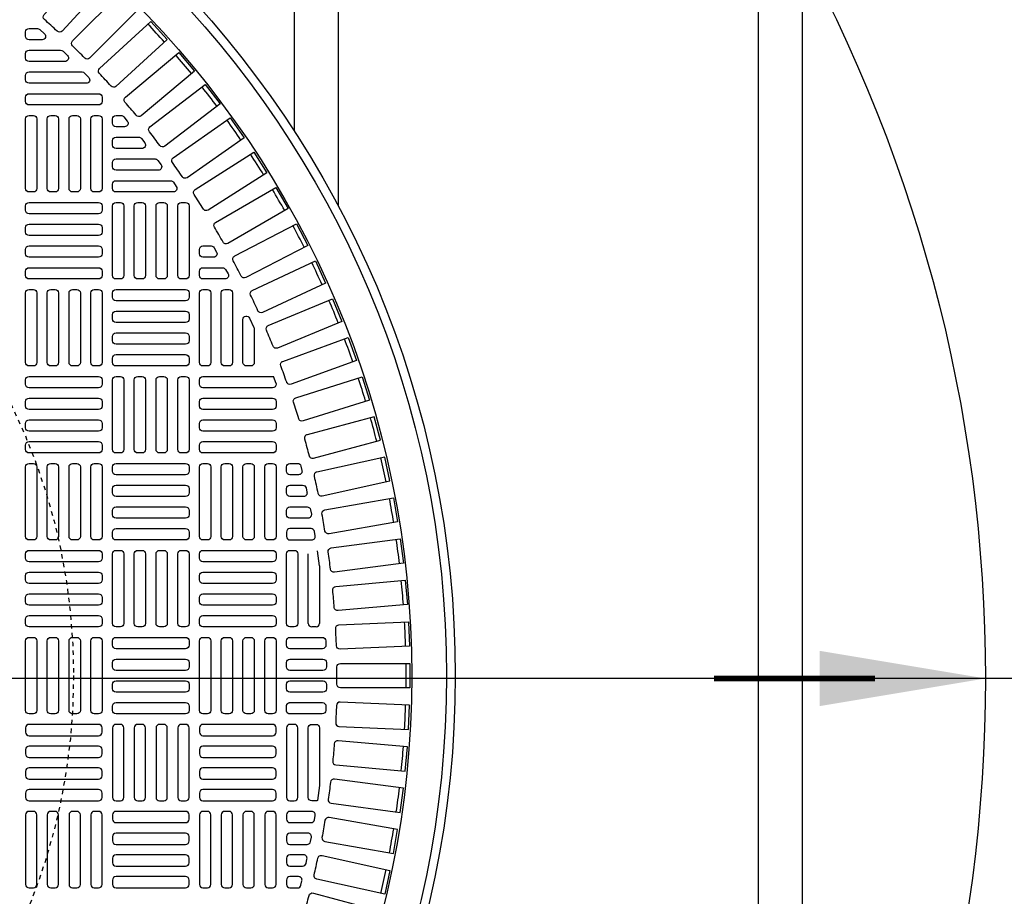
# Model space of a CAD drawing. Extents: x -285 to 5863, y 308 to 3178.
# Tile 475 of 622: x 1884 to 1906, y 1393 to 1413. Entities that reach past the tile are written whole.
import ezdxf

# ---------------------------------------------------------------- set-up
doc = ezdxf.new("R2010")
doc.units = 0
doc.header["$MEASUREMENT"] = 0
doc.linetypes.add('HIDDEN2', pattern=[0.28125, 0.1875, -0.09375])
doc.layers.get('DEFPOINTS').update_dxf_attribs({"linetype": 'CONTINUOUS'})
doc.layers.add('FREEZE-LINES', color=8, linetype='CONTINUOUS', plot=False)
for name, color, linetype in [('TANK-MANHOLE-COVER-40', 2, 'CONTINUOUS'), ('TANK-MANHOLE-COVER-HATCH-40', 252, 'CONTINUOUS'), ('TANK-SLOPE', 3, 'CONTINUOUS'), ('TANK-UST-RIB', 7, 'CONTINUOUS')]:
    doc.layers.add(name, color=color, linetype=linetype)

msp = doc.modelspace()

# ---------------------------------------------------------------- linework, layer by layer
at = {"layer": 'DEFPOINTS', "color": 8, "linetype": 'HIDDEN2', "ltscale": 0.125}
msp.add_circle((1871.12893, 1398.08307), 14, dxfattribs=at)
msp.add_circle((1871.12893, 1398.08307), 14, dxfattribs=at)
msp.add_circle((1871.12893, 1398.08307), 14, dxfattribs=at)
msp.add_circle((1871.12893, 1398.08307), 14, dxfattribs=at)
at = {"layer": 'FREEZE-LINES', "linetype": 'Continuous'}
msp.add_line((2220, 1398.01839), (1176, 1398.01839), dxfattribs=at)
at = {"layer": 'TANK-MANHOLE-COVER-40', "color": 4, "linetype": 'Continuous'}
msp.add_circle((1871.1297, 1398.08307), 22.63902, dxfattribs=at)
at = {"layer": 'TANK-MANHOLE-COVER-40', "color": 1, "linetype": 'Continuous'}
msp.add_circle((1871.1297, 1398.08307), 22.44094, dxfattribs=at)
at = {"layer": 'TANK-MANHOLE-COVER-40', "color": 2, "linetype": 'Continuous'}
msp.add_circle((1871.1297, 1398.08307), 21.65354, dxfattribs=at)
at = {"layer": 'TANK-MANHOLE-COVER-HATCH-40', "linetype": 'Continuous'}
for p, q in [((1889.71238, 1404.69642), (1889.65652, 1404.85132)), ((1890.69663, 1400.57056), (1890.65038, 1400.9107))]:
    msp.add_line(p, q, dxfattribs=at)
for points in [[(1884.46426, 1413.04311), (1885.52884, 1414.20489), (1885.93521, 1413.83252), (1884.87064, 1412.67074, -0.41709369), (1884.75882, 1412.66641, 0.00491171), (1884.46969, 1412.93135, -0.41709369)], [(1885.71737, 1411.824), (1886.87915, 1412.88858), (1887.25153, 1412.4822), (1886.08975, 1411.41763, -0.41709369), (1885.97798, 1411.42306, 0.00491171), (1885.71304, 1411.71219, -0.41709369)], [(1884.12183, 1412.72874), (1884.31099, 1412.72874, -0.1880618), (1884.36429, 1412.70795), (1884.47132, 1412.60953, -0.68341411), (1884.41801, 1412.47283), (1884.12183, 1412.47283), (1884.12183, 1412.47283, -0.41421356), (1884.04309, 1412.55157), (1884.04309, 1412.65), (1884.04309, 1412.65, -0.41421356)], [(1884.12183, 1412.23661), (1884.83523, 1412.23661, -0.19743793), (1884.89059, 1412.21386), (1884.99014, 1412.11544, -0.67023271), (1884.93478, 1411.98071), (1884.12183, 1411.98071), (1884.12183, 1411.98071, -0.41421356), (1884.04309, 1412.05945), (1884.04309, 1412.15787), (1884.04309, 1412.15787, -0.41421356)], [(1884.12183, 1411.74448), (1885.3231, 1411.74448, -0.20651443), (1885.38038, 1411.71977), (1885.47322, 1411.62135, -0.6576677), (1885.41594, 1411.48858), (1884.12183, 1411.48858), (1884.12183, 1411.48858, -0.41421356), (1884.04309, 1411.56732), (1884.04309, 1411.66574), (1884.04309, 1411.66574, -0.41421356)], [(1887.0845, 1410.07769, 0.00491946), (1886.84541, 1410.3893, -0.41709369), (1886.85947, 1410.50032), (1888.10961, 1411.45958), (1888.44515, 1411.0223), (1887.19451, 1410.06266, -0.41710279)], [(1884.12183, 1411.25236), (1885.69663, 1411.25236, -0.41421356), (1885.77537, 1411.17362), (1885.77537, 1411.07519, -0.41421356), (1885.69663, 1410.99645), (1884.12183, 1410.99645, -0.41421356), (1884.04309, 1411.07519), (1884.04309, 1411.17362, -0.41421356)], [(1886.01159, 1410.58307), (1886.01159, 1410.68149), (1886.01159, 1410.68149, -0.41421356), (1886.09033, 1410.76023), (1886.20356, 1410.76023, -0.2239262), (1886.2643, 1410.73159), (1886.34548, 1410.63317, -0.63408546), (1886.28473, 1410.50433), (1886.09033, 1410.50433), (1886.09033, 1410.50433, -0.41421356)], [(1886.09033, 1410.26811), (1886.60158, 1410.26811, -0.23232365), (1886.66389, 1410.2375), (1886.73992, 1410.13908, -0.62295027), (1886.6776, 1410.0122), (1886.09033, 1410.0122), (1886.09033, 1410.0122, -0.41421356), (1886.01159, 1410.09094), (1886.01159, 1410.18937), (1886.01159, 1410.18937, -0.41421356)], [(1886.09033, 1409.77598), (1886.97433, 1409.77598, -0.24054885), (1887.03812, 1409.74341), (1887.10936, 1409.64498, -0.61218964), (1887.04557, 1409.52008), (1886.09033, 1409.52008), (1886.09033, 1409.52008, -0.41421356), (1886.01159, 1409.59882), (1886.01159, 1409.69724), (1886.01159, 1409.69724, -0.41421356)], [(1886.09033, 1409.28385), (1887.32357, 1409.28385, -0.24862232), (1887.38873, 1409.24932), (1887.4555, 1409.15089, -0.60176538), (1887.39034, 1409.02795), (1886.09033, 1409.02795), (1886.09033, 1409.02795, -0.41421356), (1886.01159, 1409.10669), (1886.01159, 1409.20511), (1886.01159, 1409.20511, -0.41421356)], [(1888.05883, 1407.80748), (1888.24408, 1407.80748, -0.27209959), (1888.31287, 1407.76705), (1888.36769, 1407.66862, -0.57220395), (1888.2989, 1407.55157), (1888.05883, 1407.55157), (1888.05883, 1407.55157, -0.41421356), (1887.98009, 1407.63031), (1887.98009, 1407.72874), (1887.98009, 1407.72874, -0.41421356)], [(1888.05883, 1407.31535), (1888.50001, 1407.31535, -0.26794919), (1888.5682, 1407.27598), (1888.62502, 1407.17756, -0.57735027), (1888.55683, 1407.05945), (1888.05883, 1407.05945), (1888.05883, 1407.05945, -0.41421356), (1887.98009, 1407.13819), (1887.98009, 1407.23661), (1887.98009, 1407.23661, -0.41421356)], [(1888.05883, 1405.09094, -0.41421356), (1887.98009, 1405.16968), (1887.98009, 1406.74448, -0.41421356), (1888.05883, 1406.82322), (1888.15726, 1406.82322, -0.41421356), (1888.236, 1406.74448), (1888.236, 1405.16968, -0.41421356), (1888.15726, 1405.09094)], [(1888.55096, 1405.09094, -0.41421356), (1888.47222, 1405.16968), (1888.47222, 1406.74448, -0.41421356), (1888.55096, 1406.82322), (1888.64939, 1406.82322, -0.41421356), (1888.72813, 1406.74448), (1888.72813, 1405.16968, -0.41421356), (1888.64939, 1405.09094)], [(1889.71238, 1404.18543, -0.41421356), (1889.63364, 1404.10669), (1888.05883, 1404.10669, -0.41421356), (1887.98009, 1404.18543), (1887.98009, 1404.28385, -0.41421356), (1888.05883, 1404.36259), (1889.63364, 1404.36259, -0.41421356), (1889.71238, 1404.28385)], [(1889.71238, 1403.6933, -0.41421356), (1889.63364, 1403.61456), (1888.05883, 1403.61456, -0.41421356), (1887.98009, 1403.6933), (1887.98009, 1403.79173, -0.41421356), (1888.05883, 1403.87047), (1889.63364, 1403.87047, -0.41421356), (1889.71238, 1403.79173)], [(1889.71238, 1403.20118, -0.41421356), (1889.63364, 1403.12244), (1888.05883, 1403.12244, -0.41421356), (1887.98009, 1403.20118), (1887.98009, 1403.2996, -0.41421356), (1888.05883, 1403.37834), (1889.63364, 1403.37834, -0.41421356), (1889.71238, 1403.2996)], [(1890.02734, 1402.88622), (1890.19852, 1402.88622, -0.34573684), (1890.27502, 1402.82614), (1890.29903, 1402.72772, -0.48617467), (1890.22253, 1402.63031), (1890.02734, 1402.63031), (1890.02734, 1402.63031, -0.41421356), (1889.9486, 1402.70905), (1889.9486, 1402.80748), (1889.9486, 1402.80748, -0.41421356)], [(1890.02734, 1402.39409), (1890.31375, 1402.39409, -0.35291937), (1890.39069, 1402.33205), (1890.41205, 1402.23362, -0.47828469), (1890.33511, 1402.13819), (1890.02734, 1402.13819), (1890.02734, 1402.13819, -0.41421356), (1889.9486, 1402.21693), (1889.9486, 1402.31535), (1889.9486, 1402.31535, -0.41421356)], [(1890.02734, 1401.90197), (1890.41573, 1401.90197, -0.36009445), (1890.49308, 1401.83796), (1890.51183, 1401.73953, -0.47048611), (1890.43448, 1401.64606), (1890.02734, 1401.64606, -0.41421356), (1889.9486, 1401.7248), (1889.9486, 1401.82322), (1889.9486, 1401.82322, -0.41421356)], [(1889.9486, 1401.3311), (1889.9486, 1401.3311), (1889.9486, 1401.23267, 0.41421356), (1890.02734, 1401.15393), (1890.52086, 1401.15393, 0.46277143), (1890.59855, 1401.24544), (1890.58238, 1401.34387, 0.36726762), (1890.50468, 1401.40984), (1890.02734, 1401.40984, 0.41421356)], [(1890.02734, 1399.18543, -0.41421356), (1889.9486, 1399.26417), (1889.9486, 1400.83897, -0.41421356), (1890.02734, 1400.91771), (1890.12576, 1400.91771, -0.41421356), (1890.2045, 1400.83897), (1890.2045, 1399.26417, -0.41421356), (1890.12576, 1399.18543)], [(1892.71128, 1399.30119), (1892.73532, 1398.75054), (1891.16105, 1398.6818, -0.41709369), (1891.07892, 1398.75781, 0.00491171), (1891.06182, 1399.14959, -0.41709369), (1891.13701, 1399.23246)], [(1890.76292, 1398.6933), (1890.02734, 1398.6933, -0.41421356), (1889.9486, 1398.77204), (1889.9486, 1398.87047, -0.41421356), (1890.02734, 1398.94921), (1890.75924, 1398.94921, -0.40329122), (1890.83792, 1398.87342), (1890.84161, 1398.77499, -0.20378141), (1890.81963, 1398.71742, -0.20378141)], [(1890.77403, 1398.20118), (1890.02734, 1398.20118, -0.41421356), (1889.9486, 1398.27992), (1889.9486, 1398.37834, -0.41421356), (1890.02734, 1398.45708), (1890.7728, 1398.45708, -0.41056424), (1890.85153, 1398.37933), (1890.85276, 1398.2809, -0.20053403), (1890.83005, 1398.22459, -0.20053403)], [(1890.77517, 1397.96496, -0.41977873), (1890.8539, 1397.88472), (1890.85203, 1397.7863, -0.40867021), (1890.7733, 1397.70905), (1890.02734, 1397.70905), (1890.02734, 1397.70905, -0.41421356), (1889.9486, 1397.78779), (1889.9486, 1397.88622), (1889.9486, 1397.88622, -0.41421356), (1890.02734, 1397.96496)], [(1890.01578, 1397.21778), (1890.01198, 1397.21844), (1890.00821, 1397.21929), (1890.00448, 1397.22032), (1890.00081, 1397.22153), (1889.99721, 1397.22292), (1889.99367, 1397.22449), (1889.99022, 1397.22622), (1889.98686, 1397.22813), (1889.98359, 1397.2302), (1889.98043, 1397.23242), (1889.97739, 1397.2348), (1889.97446, 1397.23732), (1889.97166, 1397.23999), (1889.969, 1397.24279), (1889.96647, 1397.24571), (1889.96409, 1397.24876), (1889.96187, 1397.25192), (1889.9598, 1397.25519), (1889.9579, 1397.25855), (1889.95616, 1397.262), (1889.95459, 1397.26553), (1889.9532, 1397.26914), (1889.95199, 1397.27281), (1889.95096, 1397.27653), (1889.95011, 1397.2803), (1889.94945, 1397.28411), (1889.94898, 1397.28795), (1889.94869, 1397.2918), (1889.9486, 1397.29567), (1889.9486, 1397.39409), (1889.94869, 1397.39795), (1889.94898, 1397.40181), (1889.94945, 1397.40564), (1889.95011, 1397.40945), (1889.95096, 1397.41322), (1889.95199, 1397.41695), (1889.9532, 1397.42062), (1889.95459, 1397.42422), (1889.95616, 1397.42776), (1889.9579, 1397.43121), (1889.9598, 1397.43457), (1889.96187, 1397.43784), (1889.96409, 1397.441), (1889.96647, 1397.44404), (1889.969, 1397.44697), (1889.97166, 1397.44977), (1889.97446, 1397.45243), (1889.97739, 1397.45496), (1889.98043, 1397.45734), (1889.98359, 1397.45956), (1889.98686, 1397.46163), (1889.99022, 1397.46353), (1889.99367, 1397.46527), (1889.99721, 1397.46684), (1890.00081, 1397.46823), (1890.00448, 1397.46944), (1890.00821, 1397.47047), (1890.01198, 1397.47132), (1890.01578, 1397.47198), (1890.01962, 1397.47245), (1890.02347, 1397.47274), (1890.02734, 1397.47283), (1890.76292, 1397.47283, -0.42522092), (1890.84161, 1397.39114), (1890.83792, 1397.29272, -0.40329122), (1890.75924, 1397.21693), (1890.02734, 1397.21693), (1890.02347, 1397.21702), (1890.01962, 1397.2173)], [(1892.71128, 1396.86494), (1892.73532, 1397.4156), (1891.16105, 1397.48433, 0.41709369), (1891.07892, 1397.40833, -0.00491171), (1891.06182, 1397.01655, 0.41709369), (1891.13701, 1396.93368)], [(1890.02734, 1396.98071, 0.41421356), (1889.9486, 1396.90197), (1889.9486, 1395.32716, 0.41421356), (1890.02734, 1395.24842), (1890.12576, 1395.24842, 0.41421356), (1890.2045, 1395.32716), (1890.2045, 1396.90197, 0.41421356), (1890.12576, 1396.98071)], [(1890.65038, 1395.25544, -0.10672862), (1890.61789, 1395.24842), (1890.61789, 1395.24842), (1890.51946, 1395.24842, -0.41421356), (1890.44072, 1395.32716), (1890.44072, 1395.32716), (1890.44072, 1396.90197, -0.41421356), (1890.51946, 1396.98071), (1890.51946, 1396.98071), (1890.61789, 1396.98071, -0.41421356), (1890.69663, 1396.90197), (1890.69663, 1396.90197), (1890.69663, 1395.59558)], [(1890.52086, 1395.0122), (1890.02734, 1395.0122, 0.41421356), (1889.9486, 1394.93346), (1889.9486, 1394.83504), (1889.9486, 1394.83504, 0.41421356), (1890.02734, 1394.7563), (1890.50468, 1394.7563, 0.36726762), (1890.58238, 1394.82227), (1890.59855, 1394.92069, 0.46277143)], [(1890.02734, 1394.52008, 0.41421356), (1889.9486, 1394.44134), (1889.9486, 1394.34291), (1889.9486, 1394.34291, 0.41421356), (1890.02734, 1394.26417), (1890.41573, 1394.26417, 0.36009445), (1890.49308, 1394.32818), (1890.51183, 1394.4266, 0.47048611), (1890.43448, 1394.52008)], [(1890.33511, 1394.02795), (1890.02734, 1394.02795), (1890.02734, 1394.02795, 0.41421356), (1889.9486, 1393.94921), (1889.9486, 1393.85078), (1889.9486, 1393.85078, 0.41421356), (1890.02734, 1393.77204), (1890.31375, 1393.77204, 0.35291937), (1890.39069, 1393.83408), (1890.41205, 1393.93251, 0.47828469)], [(1890.22253, 1393.53582), (1890.02734, 1393.53582), (1890.02734, 1393.53582, 0.41421356), (1889.9486, 1393.45708), (1889.9486, 1393.35866), (1889.9486, 1393.35866, 0.41421356), (1890.02734, 1393.27992), (1890.19852, 1393.27992, 0.34573684), (1890.27502, 1393.33999), (1890.29903, 1393.43842, 0.48617467)]]:
    msp.add_lwpolyline(points, format="xyb", close=True, dxfattribs=at)
for points in [[(1885.38196, 1412.05804, 0.00491171), (1885.10467, 1412.33533, -0.41709369), (1885.10412, 1412.44723), (1886.21836, 1413.56147), (1886.6081, 1413.17172), (1885.49386, 1412.05749, -0.41709369), (1885.38196, 1412.05804)], [(1886.54573, 1410.76269, 0.00491171), (1886.29366, 1411.0631, -0.41709369), (1886.30286, 1411.17462), (1887.50997, 1412.1875), (1887.86426, 1411.76528), (1886.65715, 1410.75239, -0.41709369), (1886.54573, 1410.76269)], [(1887.59217, 1409.37085, 0.00491171), (1887.36724, 1409.69208, -0.41709369), (1887.38613, 1409.80237), (1888.67692, 1410.7062), (1888.99307, 1410.2547), (1887.70227, 1409.35087, -0.41709369), (1887.59217, 1409.37085)], [(1888.06887, 1408.64202, 0.00491171), (1887.85816, 1408.97276, -0.41709369), (1887.88184, 1409.08212), (1889.21083, 1409.92878), (1889.50698, 1409.46392), (1888.17799, 1408.61726, -0.41709369), (1888.06887, 1408.64202)], [(1888.51332, 1407.89309, 0.00491171), (1888.31724, 1408.23271, -0.41709369), (1888.34567, 1408.34094), (1889.71033, 1409.12882), (1889.98592, 1408.65149), (1888.62126, 1407.8636, -0.41709369), (1888.51332, 1407.89309)], [(1888.92468, 1407.12549, 0.00491171), (1888.7436, 1407.47334, -0.41709369), (1888.77673, 1407.58022), (1890.17445, 1408.30783), (1890.42896, 1407.81893), (1889.03123, 1407.09132, -0.41709369), (1888.92468, 1407.12549)], [(1889.30217, 1406.34068, 0.00491171), (1889.13644, 1406.69609, -0.41709369), (1889.17419, 1406.80143), (1890.60232, 1407.46738), (1890.83526, 1406.96784), (1889.40713, 1406.30189, -0.41709369), (1889.30217, 1406.34068)], [(1889.64506, 1405.54015, 0.00491171), (1889.49499, 1405.90245, -0.41709369), (1889.53731, 1406.00604), (1890.99313, 1406.60907), (1891.20406, 1406.09984), (1889.74824, 1405.49682, -0.41709369), (1889.64506, 1405.54015)], [(1889.22025, 1405.94337), (1889.22025, 1405.16968), (1889.22025, 1405.16968, -0.41421356), (1889.14151, 1405.09094), (1889.04309, 1405.09094), (1889.04309, 1405.09094, -0.41421356), (1888.96435, 1405.16968), (1888.96435, 1406.14348, -0.80700564), (1889.1148, 1406.17599), (1889.21323, 1405.95886, -0.10680341), (1889.22025, 1405.92635)], [(1889.95271, 1404.72542, 0.00491171), (1889.81859, 1405.09393, -0.41709369), (1889.86538, 1405.19558), (1891.34612, 1405.73452), (1891.53464, 1405.21658), (1890.0539, 1404.67763, -0.41709369), (1889.95271, 1404.72542)], [(1889.71238, 1404.69642), (1889.71238, 1404.67756, -0.41421356), (1889.63364, 1404.59882), (1888.05883, 1404.59882, -0.41421356), (1887.98009, 1404.67756), (1887.98009, 1404.77598, -0.41421356), (1888.05883, 1404.85472), (1889.63364, 1404.85472, -0.07385003), (1889.65652, 1404.85132, -0.07385003)], [(1890.22453, 1403.89805, 0.00491171), (1890.10661, 1404.27206, -0.41709369), (1890.15779, 1404.37157), (1891.66063, 1404.84541), (1891.82638, 1404.31974), (1890.32354, 1403.8459, -0.41709369), (1890.22453, 1403.89805)], [(1890.46001, 1403.05961, 0.41709369), (1890.55664, 1403.00319), (1892.07872, 1403.41103), (1891.93606, 1403.94343), (1890.41398, 1403.53559, 0.41709369), (1890.35851, 1403.43841, -0.00491171), (1890.46001, 1403.05961)], [(1890.65868, 1402.2117, 0.41709369), (1890.75276, 1402.15111), (1892.29118, 1402.49217), (1892.17188, 1403.03029), (1890.63347, 1402.68923, 0.41709369), (1890.5738, 1402.59456, -0.00491171), (1890.65868, 1402.2117)], [(1890.82018, 1401.35593, 0.00491171), (1890.75209, 1401.74213, -0.41709369), (1890.81582, 1401.8341), (1892.36765, 1402.10773), (1892.46336, 1401.56493), (1890.91153, 1401.2913, -0.41709369), (1890.82018, 1401.35593)], [(1890.9442, 1400.49393, 0.00491171), (1890.89302, 1400.88273, -0.41709369), (1890.9607, 1400.97184), (1892.52299, 1401.17752), (1892.59493, 1400.63105), (1891.03264, 1400.42537, -0.41709369), (1890.9442, 1400.49393)], [(1891.0305, 1399.62734, 0.00491171), (1890.99633, 1400.018, -0.41709369), (1891.06783, 1400.10407), (1892.63761, 1400.24141), (1892.68564, 1399.69232), (1891.11587, 1399.55499, -0.41709369), (1891.0305, 1399.62734)], [(1891.08937, 1398.27914, -0.41709369), (1891.1681, 1398.35866), (1892.74387, 1398.35866), (1892.74387, 1397.80748), (1891.1681, 1397.80748, -0.41709369), (1891.08937, 1397.88699, 0.00491171), (1891.08937, 1398.27914)], [(1891.0305, 1396.5388, -0.00491171), (1890.99633, 1396.14814, 0.41709369), (1891.06783, 1396.06206), (1892.63761, 1395.92473), (1892.68564, 1396.47381), (1891.11587, 1396.61115, 0.41709369), (1891.0305, 1396.5388)], [(1890.9442, 1395.67221, -0.00491171), (1890.89302, 1395.28341, 0.41709369), (1890.9607, 1395.1943), (1892.52299, 1394.98862), (1892.59493, 1395.53508), (1891.03264, 1395.74076, 0.41709369), (1890.9442, 1395.67221)], [(1890.82018, 1394.81021, -0.00491171), (1890.75209, 1394.42401, 0.41709369), (1890.81582, 1394.33203), (1892.36765, 1394.0584), (1892.46336, 1394.60121), (1890.91153, 1394.87484, 0.41709369), (1890.82018, 1394.81021)], [(1890.65868, 1393.95443, -0.41709369), (1890.75276, 1394.01502), (1892.29118, 1393.67396), (1892.17188, 1393.13585), (1890.63347, 1393.47691, -0.41709369), (1890.5738, 1393.57158, 0.00491171), (1890.65868, 1393.95443)], [(1890.46001, 1393.10652, -0.41709369), (1890.55664, 1393.16295), (1892.07872, 1392.75511), (1891.93606, 1392.22271), (1890.41398, 1392.63055, -0.41709369), (1890.35851, 1392.72773, 0.00491171), (1890.46001, 1393.10652)]]:
    msp.add_lwpolyline(points, format="xyb", dxfattribs=at)
at = {"layer": 'TANK-MANHOLE-COVER-HATCH-40', "linetype": 'Continuous', "flags": 128}
for points in [[(1884.12183, 1409.02795, -0.41421356), (1884.04309, 1409.10669), (1884.04309, 1410.68149, -0.41421356), (1884.12183, 1410.76023), (1884.22025, 1410.76023, -0.41421356), (1884.29899, 1410.68149), (1884.29899, 1409.10669, -0.41421356), (1884.22025, 1409.02795)], [(1884.61395, 1409.02795, -0.41421356), (1884.53521, 1409.10669), (1884.53521, 1410.68149, -0.41421356), (1884.61395, 1410.76023), (1884.71238, 1410.76023, -0.41421356), (1884.79112, 1410.68149), (1884.79112, 1409.10669, -0.41421356), (1884.71238, 1409.02795)], [(1885.10608, 1409.02795, -0.41421356), (1885.02734, 1409.10669), (1885.02734, 1410.68149, -0.41421356), (1885.10608, 1410.76023), (1885.2045, 1410.76023, -0.41421356), (1885.28324, 1410.68149), (1885.28324, 1409.10669, -0.41421356), (1885.2045, 1409.02795)], [(1885.5982, 1409.02795, -0.41421356), (1885.51946, 1409.10669), (1885.51946, 1410.68149, -0.41421356), (1885.5982, 1410.76023), (1885.69663, 1410.76023, -0.41421356), (1885.77537, 1410.68149), (1885.77537, 1409.10669, -0.41421356), (1885.69663, 1409.02795)], [(1885.77537, 1408.61456, -0.41421356), (1885.69663, 1408.53582), (1884.12183, 1408.53582, -0.41421356), (1884.04309, 1408.61456), (1884.04309, 1408.71299, -0.41421356), (1884.12183, 1408.79173), (1885.69663, 1408.79173, -0.41421356), (1885.77537, 1408.71299)], [(1886.09033, 1407.05945, -0.41421356), (1886.01159, 1407.13819), (1886.01159, 1408.71299, -0.41421356), (1886.09033, 1408.79173), (1886.18876, 1408.79173, -0.41421356), (1886.2675, 1408.71299), (1886.2675, 1407.13819, -0.41421356), (1886.18876, 1407.05945)], [(1886.58246, 1407.05945, -0.41421356), (1886.50372, 1407.13819), (1886.50372, 1408.71299, -0.41421356), (1886.58246, 1408.79173), (1886.68088, 1408.79173, -0.41421356), (1886.75962, 1408.71299), (1886.75962, 1407.13819, -0.41421356), (1886.68088, 1407.05945)], [(1887.07458, 1407.05945, -0.41421356), (1886.99584, 1407.13819), (1886.99584, 1408.71299, -0.41421356), (1887.07458, 1408.79173), (1887.17301, 1408.79173, -0.41421356), (1887.25175, 1408.71299), (1887.25175, 1407.13819, -0.41421356), (1887.17301, 1407.05945)], [(1887.56671, 1407.05945, -0.41421356), (1887.48797, 1407.13819), (1887.48797, 1408.71299, -0.41421356), (1887.56671, 1408.79173), (1887.66513, 1408.79173, -0.41421356), (1887.74387, 1408.71299), (1887.74387, 1407.13819, -0.41421356), (1887.66513, 1407.05945)], [(1885.77537, 1408.12244, -0.41421356), (1885.69663, 1408.0437), (1884.12183, 1408.0437, -0.41421356), (1884.04309, 1408.12244), (1884.04309, 1408.22086, -0.41421356), (1884.12183, 1408.2996), (1885.69663, 1408.2996, -0.41421356), (1885.77537, 1408.22086)], [(1885.77537, 1407.63031, -0.41421356), (1885.69663, 1407.55157), (1884.12183, 1407.55157, -0.41421356), (1884.04309, 1407.63031), (1884.04309, 1407.72874, -0.41421356), (1884.12183, 1407.80748), (1885.69663, 1407.80748, -0.41421356), (1885.77537, 1407.72874)], [(1885.77537, 1407.13819, -0.41421356), (1885.69663, 1407.05945), (1884.12183, 1407.05945, -0.41421356), (1884.04309, 1407.13819), (1884.04309, 1407.23661, -0.41421356), (1884.12183, 1407.31535), (1885.69663, 1407.31535, -0.41421356), (1885.77537, 1407.23661)], [(1884.12183, 1405.09094, -0.41421356), (1884.04309, 1405.16968), (1884.04309, 1406.74448, -0.41421356), (1884.12183, 1406.82322), (1884.22025, 1406.82322, -0.41421356), (1884.29899, 1406.74448), (1884.29899, 1405.16968, -0.41421356), (1884.22025, 1405.09094)], [(1884.61395, 1405.09094, -0.41421356), (1884.53521, 1405.16968), (1884.53521, 1406.74448, -0.41421356), (1884.61395, 1406.82322), (1884.71238, 1406.82322, -0.41421356), (1884.79112, 1406.74448), (1884.79112, 1405.16968, -0.41421356), (1884.71238, 1405.09094)], [(1885.10608, 1405.09094, -0.41421356), (1885.02734, 1405.16968), (1885.02734, 1406.74448, -0.41421356), (1885.10608, 1406.82322), (1885.2045, 1406.82322, -0.41421356), (1885.28324, 1406.74448), (1885.28324, 1405.16968, -0.41421356), (1885.2045, 1405.09094)], [(1885.5982, 1405.09094, -0.41421356), (1885.51946, 1405.16968), (1885.51946, 1406.74448, -0.41421356), (1885.5982, 1406.82322), (1885.69663, 1406.82322, -0.41421356), (1885.77537, 1406.74448), (1885.77537, 1405.16968, -0.41421356), (1885.69663, 1405.09094)], [(1886.01159, 1406.74448, -0.41421356), (1886.09033, 1406.82322), (1887.66513, 1406.82322, -0.41421356), (1887.74387, 1406.74448), (1887.74387, 1406.64606, -0.41421356), (1887.66513, 1406.56732), (1886.09033, 1406.56732, -0.41421356), (1886.01159, 1406.64606)], [(1886.01159, 1406.25236, -0.41421356), (1886.09033, 1406.3311), (1887.66513, 1406.3311, -0.41421356), (1887.74387, 1406.25236), (1887.74387, 1406.15393, -0.41421356), (1887.66513, 1406.07519), (1886.09033, 1406.07519, -0.41421356), (1886.01159, 1406.15393)], [(1886.01159, 1405.76023, -0.41421356), (1886.09033, 1405.83897), (1887.66513, 1405.83897, -0.41421356), (1887.74387, 1405.76023), (1887.74387, 1405.66181, -0.41421356), (1887.66513, 1405.58307), (1886.09033, 1405.58307, -0.41421356), (1886.01159, 1405.66181)], [(1886.01159, 1405.26811, -0.41421356), (1886.09033, 1405.34685), (1887.66513, 1405.34685, -0.41421356), (1887.74387, 1405.26811), (1887.74387, 1405.16968, -0.41421356), (1887.66513, 1405.09094), (1886.09033, 1405.09094, -0.41421356), (1886.01159, 1405.16968)], [(1885.77537, 1404.67756, -0.41421356), (1885.69663, 1404.59882), (1884.12183, 1404.59882, -0.41421356), (1884.04309, 1404.67756), (1884.04309, 1404.77598, -0.41421356), (1884.12183, 1404.85472), (1885.69663, 1404.85472, -0.41421356), (1885.77537, 1404.77598)], [(1886.09033, 1403.12244, -0.41421356), (1886.01159, 1403.20118), (1886.01159, 1404.77598, -0.41421356), (1886.09033, 1404.85472), (1886.18876, 1404.85472, -0.41421356), (1886.2675, 1404.77598), (1886.2675, 1403.20118, -0.41421356), (1886.18876, 1403.12244)], [(1886.58246, 1403.12244, -0.41421356), (1886.50372, 1403.20118), (1886.50372, 1404.77598, -0.41421356), (1886.58246, 1404.85472), (1886.68088, 1404.85472, -0.41421356), (1886.75962, 1404.77598), (1886.75962, 1403.20118, -0.41421356), (1886.68088, 1403.12244)], [(1887.07458, 1403.12244, -0.41421356), (1886.99584, 1403.20118), (1886.99584, 1404.77598, -0.41421356), (1887.07458, 1404.85472), (1887.17301, 1404.85472, -0.41421356), (1887.25175, 1404.77598), (1887.25175, 1403.20118, -0.41421356), (1887.17301, 1403.12244)], [(1887.56671, 1403.12244, -0.41421356), (1887.48797, 1403.20118), (1887.48797, 1404.77598, -0.41421356), (1887.56671, 1404.85472), (1887.66513, 1404.85472, -0.41421356), (1887.74387, 1404.77598), (1887.74387, 1403.20118, -0.41421356), (1887.66513, 1403.12244)], [(1885.77537, 1404.18543, -0.41421356), (1885.69663, 1404.10669), (1884.12183, 1404.10669, -0.41421356), (1884.04309, 1404.18543), (1884.04309, 1404.28385, -0.41421356), (1884.12183, 1404.36259), (1885.69663, 1404.36259, -0.41421356), (1885.77537, 1404.28385)], [(1885.77537, 1403.6933, -0.41421356), (1885.69663, 1403.61456), (1884.12183, 1403.61456, -0.41421356), (1884.04309, 1403.6933), (1884.04309, 1403.79173, -0.41421356), (1884.12183, 1403.87047), (1885.69663, 1403.87047, -0.41421356), (1885.77537, 1403.79173)], [(1885.77537, 1403.20118, -0.41421356), (1885.69663, 1403.12244), (1884.12183, 1403.12244, -0.41421356), (1884.04309, 1403.20118), (1884.04309, 1403.2996, -0.41421356), (1884.12183, 1403.37834), (1885.69663, 1403.37834, -0.41421356), (1885.77537, 1403.2996)], [(1884.12183, 1401.15393, -0.41421356), (1884.04309, 1401.23267), (1884.04309, 1402.80748, -0.41421356), (1884.12183, 1402.88622), (1884.22025, 1402.88622, -0.41421356), (1884.29899, 1402.80748), (1884.29899, 1401.23267, -0.41421356), (1884.22025, 1401.15393)], [(1884.61395, 1401.15393, -0.41421356), (1884.53521, 1401.23267), (1884.53521, 1402.80748, -0.41421356), (1884.61395, 1402.88622), (1884.71238, 1402.88622, -0.41421356), (1884.79112, 1402.80748), (1884.79112, 1401.23267, -0.41421356), (1884.71238, 1401.15393)], [(1885.10608, 1401.15393, -0.41421356), (1885.02734, 1401.23267), (1885.02734, 1402.80748, -0.41421356), (1885.10608, 1402.88622), (1885.2045, 1402.88622, -0.41421356), (1885.28324, 1402.80748), (1885.28324, 1401.23267, -0.41421356), (1885.2045, 1401.15393)], [(1885.5982, 1401.15393, -0.41421356), (1885.51946, 1401.23267), (1885.51946, 1402.80748, -0.41421356), (1885.5982, 1402.88622), (1885.69663, 1402.88622, -0.41421356), (1885.77537, 1402.80748), (1885.77537, 1401.23267, -0.41421356), (1885.69663, 1401.15393)], [(1886.01159, 1402.80748, -0.41421356), (1886.09033, 1402.88622), (1887.66513, 1402.88622, -0.41421356), (1887.74387, 1402.80748), (1887.74387, 1402.70905, -0.41421356), (1887.66513, 1402.63031), (1886.09033, 1402.63031, -0.41421356), (1886.01159, 1402.70905)], [(1888.05883, 1401.15393, -0.41421356), (1887.98009, 1401.23267), (1887.98009, 1402.80748, -0.41421356), (1888.05883, 1402.88622), (1888.15726, 1402.88622, -0.41421356), (1888.236, 1402.80748), (1888.236, 1401.23267, -0.41421356), (1888.15726, 1401.15393)], [(1888.55096, 1401.15393, -0.41421356), (1888.47222, 1401.23267), (1888.47222, 1402.80748, -0.41421356), (1888.55096, 1402.88622), (1888.64939, 1402.88622, -0.41421356), (1888.72813, 1402.80748), (1888.72813, 1401.23267, -0.41421356), (1888.64939, 1401.15393)], [(1889.04309, 1401.15393, -0.41421356), (1888.96435, 1401.23267), (1888.96435, 1402.80748, -0.41421356), (1889.04309, 1402.88622), (1889.14151, 1402.88622, -0.41421356), (1889.22025, 1402.80748), (1889.22025, 1401.23267, -0.41421356), (1889.14151, 1401.15393)], [(1889.53521, 1401.15393, -0.41421356), (1889.45647, 1401.23267), (1889.45647, 1402.80748, -0.41421356), (1889.53521, 1402.88622), (1889.63364, 1402.88622, -0.41421356), (1889.71238, 1402.80748), (1889.71238, 1401.23267, -0.41421356), (1889.63364, 1401.15393)], [(1886.01159, 1402.31535, -0.41421356), (1886.09033, 1402.39409), (1887.66513, 1402.39409, -0.41421356), (1887.74387, 1402.31535), (1887.74387, 1402.21693, -0.41421356), (1887.66513, 1402.13819), (1886.09033, 1402.13819, -0.41421356), (1886.01159, 1402.21693)], [(1886.01159, 1401.82322, -0.41421356), (1886.09033, 1401.90197), (1887.66513, 1401.90197, -0.41421356), (1887.74387, 1401.82322), (1887.74387, 1401.7248, -0.41421356), (1887.66513, 1401.64606), (1886.09033, 1401.64606, -0.41421356), (1886.01159, 1401.7248)], [(1886.01159, 1401.3311, -0.41421356), (1886.09033, 1401.40984), (1887.66513, 1401.40984, -0.41421356), (1887.74387, 1401.3311), (1887.74387, 1401.23267, -0.41421356), (1887.66513, 1401.15393), (1886.09033, 1401.15393, -0.41421356), (1886.01159, 1401.23267)], [(1885.77537, 1400.74055, -0.41421356), (1885.69663, 1400.66181), (1884.12183, 1400.66181, -0.41421356), (1884.04309, 1400.74055), (1884.04309, 1400.83897, -0.41421356), (1884.12183, 1400.91771), (1885.69663, 1400.91771, -0.41421356), (1885.77537, 1400.83897)], [(1886.09033, 1399.18543, -0.41421356), (1886.01159, 1399.26417), (1886.01159, 1400.83897, -0.41421356), (1886.09033, 1400.91771), (1886.18876, 1400.91771, -0.41421356), (1886.2675, 1400.83897), (1886.2675, 1399.26417, -0.41421356), (1886.18876, 1399.18543)], [(1886.58246, 1399.18543, -0.41421356), (1886.50372, 1399.26417), (1886.50372, 1400.83897, -0.41421356), (1886.58246, 1400.91771), (1886.68088, 1400.91771, -0.41421356), (1886.75962, 1400.83897), (1886.75962, 1399.26417, -0.41421356), (1886.68088, 1399.18543)], [(1887.07458, 1399.18543, -0.41421356), (1886.99584, 1399.26417), (1886.99584, 1400.83897, -0.41421356), (1887.07458, 1400.91771), (1887.17301, 1400.91771, -0.41421356), (1887.25175, 1400.83897), (1887.25175, 1399.26417, -0.41421356), (1887.17301, 1399.18543)], [(1887.56671, 1399.18543, -0.41421356), (1887.48797, 1399.26417), (1887.48797, 1400.83897, -0.41421356), (1887.56671, 1400.91771), (1887.66513, 1400.91771, -0.41421356), (1887.74387, 1400.83897), (1887.74387, 1399.26417, -0.41421356), (1887.66513, 1399.18543)], [(1889.71238, 1400.74055, -0.41421356), (1889.63364, 1400.66181), (1888.05883, 1400.66181, -0.41421356), (1887.98009, 1400.74055), (1887.98009, 1400.83897, -0.41421356), (1888.05883, 1400.91771), (1889.63364, 1400.91771, -0.41421356), (1889.71238, 1400.83897)], [(1885.77537, 1400.24842, -0.41421356), (1885.69663, 1400.16968), (1884.12183, 1400.16968, -0.41421356), (1884.04309, 1400.24842), (1884.04309, 1400.34685, -0.41421356), (1884.12183, 1400.42559), (1885.69663, 1400.42559, -0.41421356), (1885.77537, 1400.34685)], [(1889.71238, 1400.24842, -0.41421356), (1889.63364, 1400.16968), (1888.05883, 1400.16968, -0.41421356), (1887.98009, 1400.24842), (1887.98009, 1400.34685, -0.41421356), (1888.05883, 1400.42559), (1889.63364, 1400.42559, -0.41421356), (1889.71238, 1400.34685)], [(1885.77537, 1399.7563, -0.41421356), (1885.69663, 1399.67756), (1884.12183, 1399.67756, -0.41421356), (1884.04309, 1399.7563), (1884.04309, 1399.85472, -0.41421356), (1884.12183, 1399.93346), (1885.69663, 1399.93346, -0.41421356), (1885.77537, 1399.85472)], [(1889.71238, 1399.7563, -0.41421356), (1889.63364, 1399.67756), (1888.05883, 1399.67756, -0.41421356), (1887.98009, 1399.7563), (1887.98009, 1399.85472, -0.41421356), (1888.05883, 1399.93346), (1889.63364, 1399.93346, -0.41421356), (1889.71238, 1399.85472)], [(1885.77537, 1399.26417, -0.41421356), (1885.69663, 1399.18543), (1884.12183, 1399.18543, -0.41421356), (1884.04309, 1399.26417), (1884.04309, 1399.36259, -0.41421356), (1884.12183, 1399.44134), (1885.69663, 1399.44134, -0.41421356), (1885.77537, 1399.36259)], [(1889.71238, 1399.26417, -0.41421356), (1889.63364, 1399.18543), (1888.05883, 1399.18543, -0.41421356), (1887.98009, 1399.26417), (1887.98009, 1399.36259, -0.41421356), (1888.05883, 1399.44134), (1889.63364, 1399.44134, -0.41421356), (1889.71238, 1399.36259)], [(1884.12183, 1397.21693, -0.41421356), (1884.04309, 1397.29567), (1884.04309, 1398.87047, -0.41421356), (1884.12183, 1398.94921), (1884.22025, 1398.94921, -0.41421356), (1884.29899, 1398.87047), (1884.29899, 1397.29567, -0.41421356), (1884.22025, 1397.21693)], [(1884.61395, 1397.21693, -0.41421356), (1884.53521, 1397.29567), (1884.53521, 1398.87047, -0.41421356), (1884.61395, 1398.94921), (1884.71238, 1398.94921, -0.41421356), (1884.79112, 1398.87047), (1884.79112, 1397.29567, -0.41421356), (1884.71238, 1397.21693)], [(1885.10608, 1397.21693, -0.41421356), (1885.02734, 1397.29567), (1885.02734, 1398.87047, -0.41421356), (1885.10608, 1398.94921), (1885.2045, 1398.94921, -0.41421356), (1885.28324, 1398.87047), (1885.28324, 1397.29567, -0.41421356), (1885.2045, 1397.21693)], [(1885.5982, 1397.21693, -0.41421356), (1885.51946, 1397.29567), (1885.51946, 1398.87047, -0.41421356), (1885.5982, 1398.94921), (1885.69663, 1398.94921, -0.41421356), (1885.77537, 1398.87047), (1885.77537, 1397.29567, -0.41421356), (1885.69663, 1397.21693)], [(1886.01159, 1398.87047, -0.41421356), (1886.09033, 1398.94921), (1887.66513, 1398.94921, -0.41421356), (1887.74387, 1398.87047), (1887.74387, 1398.77204, -0.41421356), (1887.66513, 1398.6933), (1886.09033, 1398.6933, -0.41421356), (1886.01159, 1398.77204)], [(1888.05883, 1397.21693, -0.41421356), (1887.98009, 1397.29567), (1887.98009, 1398.87047, -0.41421356), (1888.05883, 1398.94921), (1888.15726, 1398.94921, -0.41421356), (1888.236, 1398.87047), (1888.236, 1397.29567, -0.41421356), (1888.15726, 1397.21693)], [(1888.55096, 1397.21693, -0.41421356), (1888.47222, 1397.29567), (1888.47222, 1398.87047, -0.41421356), (1888.55096, 1398.94921), (1888.64939, 1398.94921, -0.41421356), (1888.72813, 1398.87047), (1888.72813, 1397.29567, -0.41421356), (1888.64939, 1397.21693)], [(1889.04309, 1397.21693, -0.41421356), (1888.96435, 1397.29567), (1888.96435, 1398.87047, -0.41421356), (1889.04309, 1398.94921), (1889.14151, 1398.94921, -0.41421356), (1889.22025, 1398.87047), (1889.22025, 1397.29567, -0.41421356), (1889.14151, 1397.21693)], [(1889.53521, 1397.21693, -0.41421356), (1889.45647, 1397.29567), (1889.45647, 1398.87047, -0.41421356), (1889.53521, 1398.94921), (1889.63364, 1398.94921, -0.41421356), (1889.71238, 1398.87047), (1889.71238, 1397.29567, -0.41421356), (1889.63364, 1397.21693)], [(1886.01159, 1398.37834, -0.41421356), (1886.09033, 1398.45708), (1887.66513, 1398.45708, -0.41421356), (1887.74387, 1398.37834), (1887.74387, 1398.27992, -0.41421356), (1887.66513, 1398.20118), (1886.09033, 1398.20118, -0.41421356), (1886.01159, 1398.27992)], [(1886.01159, 1397.88622, -0.41421356), (1886.09033, 1397.96496), (1887.66513, 1397.96496, -0.41421356), (1887.74387, 1397.88622), (1887.74387, 1397.78779, -0.41421356), (1887.66513, 1397.70905), (1886.09033, 1397.70905, -0.41421356), (1886.01159, 1397.78779)], [(1886.01159, 1397.39409, -0.41421356), (1886.09033, 1397.47283), (1887.66513, 1397.47283, -0.41421356), (1887.74387, 1397.39409), (1887.74387, 1397.29567, -0.41421356), (1887.66513, 1397.21693), (1886.09033, 1397.21693, -0.41421356), (1886.01159, 1397.29567)], [(1885.77537, 1396.90197, 0.41421356), (1885.69663, 1396.98071), (1884.12183, 1396.98071, 0.41421356), (1884.04309, 1396.90197), (1884.04309, 1396.80354, 0.41421356), (1884.12183, 1396.7248), (1885.69663, 1396.7248, 0.41421356), (1885.77537, 1396.80354)], [(1886.09033, 1396.98071, 0.41421356), (1886.01159, 1396.90197), (1886.01159, 1395.32716, 0.41421356), (1886.09033, 1395.24842), (1886.18876, 1395.24842, 0.41421356), (1886.2675, 1395.32716), (1886.2675, 1396.90197, 0.41421356), (1886.18876, 1396.98071)], [(1886.58246, 1396.98071, 0.41421356), (1886.50372, 1396.90197), (1886.50372, 1395.32716, 0.41421356), (1886.58246, 1395.24842), (1886.68088, 1395.24842, 0.41421356), (1886.75962, 1395.32716), (1886.75962, 1396.90197, 0.41421356), (1886.68088, 1396.98071)], [(1887.07458, 1396.98071, 0.41421356), (1886.99584, 1396.90197), (1886.99584, 1395.32716, 0.41421356), (1887.07458, 1395.24842), (1887.17301, 1395.24842, 0.41421356), (1887.25175, 1395.32716), (1887.25175, 1396.90197, 0.41421356), (1887.17301, 1396.98071)], [(1887.56671, 1396.98071, 0.41421356), (1887.48797, 1396.90197), (1887.48797, 1395.32716, 0.41421356), (1887.56671, 1395.24842), (1887.66513, 1395.24842, 0.41421356), (1887.74387, 1395.32716), (1887.74387, 1396.90197, 0.41421356), (1887.66513, 1396.98071)], [(1889.71238, 1396.90197, 0.41421356), (1889.63364, 1396.98071), (1888.05883, 1396.98071, 0.41421356), (1887.98009, 1396.90197), (1887.98009, 1396.80354, 0.41421356), (1888.05883, 1396.7248), (1889.63364, 1396.7248, 0.41421356), (1889.71238, 1396.80354)], [(1885.77537, 1396.40984, 0.41421356), (1885.69663, 1396.48858), (1884.12183, 1396.48858, 0.41421356), (1884.04309, 1396.40984), (1884.04309, 1396.31141, 0.41421356), (1884.12183, 1396.23267), (1885.69663, 1396.23267, 0.41421356), (1885.77537, 1396.31141)], [(1889.71238, 1396.40984, 0.41421356), (1889.63364, 1396.48858), (1888.05883, 1396.48858, 0.41421356), (1887.98009, 1396.40984), (1887.98009, 1396.31141, 0.41421356), (1888.05883, 1396.23267), (1889.63364, 1396.23267, 0.41421356), (1889.71238, 1396.31141)], [(1885.77537, 1395.91771, 0.41421356), (1885.69663, 1395.99645), (1884.12183, 1395.99645, 0.41421356), (1884.04309, 1395.91771), (1884.04309, 1395.81929, 0.41421356), (1884.12183, 1395.74055), (1885.69663, 1395.74055, 0.41421356), (1885.77537, 1395.81929)], [(1889.71238, 1395.91771, 0.41421356), (1889.63364, 1395.99645), (1888.05883, 1395.99645, 0.41421356), (1887.98009, 1395.91771), (1887.98009, 1395.81929, 0.41421356), (1888.05883, 1395.74055), (1889.63364, 1395.74055, 0.41421356), (1889.71238, 1395.81929)], [(1885.77537, 1395.42559, 0.41421356), (1885.69663, 1395.50433), (1884.12183, 1395.50433, 0.41421356), (1884.04309, 1395.42559), (1884.04309, 1395.32716, 0.41421356), (1884.12183, 1395.24842), (1885.69663, 1395.24842, 0.41421356), (1885.77537, 1395.32716)], [(1889.71238, 1395.42559, 0.41421356), (1889.63364, 1395.50433), (1888.05883, 1395.50433, 0.41421356), (1887.98009, 1395.42559), (1887.98009, 1395.32716, 0.41421356), (1888.05883, 1395.24842), (1889.63364, 1395.24842, 0.41421356), (1889.71238, 1395.32716)], [(1884.12183, 1395.0122, 0.41421356), (1884.04309, 1394.93346), (1884.04309, 1393.35866, 0.41421356), (1884.12183, 1393.27992), (1884.22025, 1393.27992, 0.41421356), (1884.29899, 1393.35866), (1884.29899, 1394.93346, 0.41421356), (1884.22025, 1395.0122)], [(1884.61395, 1395.0122, 0.41421356), (1884.53521, 1394.93346), (1884.53521, 1393.35866, 0.41421356), (1884.61395, 1393.27992), (1884.71238, 1393.27992, 0.41421356), (1884.79112, 1393.35866), (1884.79112, 1394.93346, 0.41421356), (1884.71238, 1395.0122)], [(1885.10608, 1395.0122, 0.41421356), (1885.02734, 1394.93346), (1885.02734, 1393.35866, 0.41421356), (1885.10608, 1393.27992), (1885.2045, 1393.27992, 0.41421356), (1885.28324, 1393.35866), (1885.28324, 1394.93346, 0.41421356), (1885.2045, 1395.0122)], [(1885.5982, 1395.0122, 0.41421356), (1885.51946, 1394.93346), (1885.51946, 1393.35866, 0.41421356), (1885.5982, 1393.27992), (1885.69663, 1393.27992, 0.41421356), (1885.77537, 1393.35866), (1885.77537, 1394.93346, 0.41421356), (1885.69663, 1395.0122)], [(1886.01159, 1394.83504, 0.41421356), (1886.09033, 1394.7563), (1887.66513, 1394.7563, 0.41421356), (1887.74387, 1394.83504), (1887.74387, 1394.93346, 0.41421356), (1887.66513, 1395.0122), (1886.09033, 1395.0122, 0.41421356), (1886.01159, 1394.93346)], [(1888.05883, 1395.0122, 0.41421356), (1887.98009, 1394.93346), (1887.98009, 1393.35866, 0.41421356), (1888.05883, 1393.27992), (1888.15726, 1393.27992, 0.41421356), (1888.236, 1393.35866), (1888.236, 1394.93346, 0.41421356), (1888.15726, 1395.0122)], [(1888.55096, 1395.0122, 0.41421356), (1888.47222, 1394.93346), (1888.47222, 1393.35866, 0.41421356), (1888.55096, 1393.27992), (1888.64939, 1393.27992, 0.41421356), (1888.72813, 1393.35866), (1888.72813, 1394.93346, 0.41421356), (1888.64939, 1395.0122)], [(1889.04309, 1395.0122, 0.41421356), (1888.96435, 1394.93346), (1888.96435, 1393.35866, 0.41421356), (1889.04309, 1393.27992), (1889.14151, 1393.27992, 0.41421356), (1889.22025, 1393.35866), (1889.22025, 1394.93346, 0.41421356), (1889.14151, 1395.0122)], [(1889.53521, 1395.0122, 0.41421356), (1889.45647, 1394.93346), (1889.45647, 1393.35866, 0.41421356), (1889.53521, 1393.27992), (1889.63364, 1393.27992, 0.41421356), (1889.71238, 1393.35866), (1889.71238, 1394.93346, 0.41421356), (1889.63364, 1395.0122)], [(1886.01159, 1394.34291, 0.41421356), (1886.09033, 1394.26417), (1887.66513, 1394.26417, 0.41421356), (1887.74387, 1394.34291), (1887.74387, 1394.44134, 0.41421356), (1887.66513, 1394.52008), (1886.09033, 1394.52008, 0.41421356), (1886.01159, 1394.44134)], [(1886.01159, 1393.85078, 0.41421356), (1886.09033, 1393.77204), (1887.66513, 1393.77204, 0.41421356), (1887.74387, 1393.85078), (1887.74387, 1393.94921, 0.41421356), (1887.66513, 1394.02795), (1886.09033, 1394.02795, 0.41421356), (1886.01159, 1393.94921)], [(1886.01159, 1393.35866, 0.41421356), (1886.09033, 1393.27992), (1887.66513, 1393.27992, 0.41421356), (1887.74387, 1393.35866), (1887.74387, 1393.45708, 0.41421356), (1887.66513, 1393.53582), (1886.09033, 1393.53582, 0.41421356), (1886.01159, 1393.45708)]]:
    msp.add_lwpolyline(points, format="xyb", close=True, dxfattribs=at)
at = {"layer": 'TANK-MANHOLE-COVER-HATCH-40', "linetype": 'Continuous'}
for points in [[(1890.44072, 1399.26417), (1890.44072, 1400.83897), (1890.44072, 1400.83897)], [(1890.69663, 1400.57056), (1890.69663, 1399.26417), (1890.69663, 1399.26417)], [(1890.61789, 1399.18543), (1890.51946, 1399.18543), (1890.51946, 1399.18543)]]:
    msp.add_lwpolyline(points, dxfattribs=at)
for centre, radius, start, end in [((1871.1297, 1398.08307), 21.52559, 41.766426, 43.233574), ((1871.1297, 1398.08307), 21.52559, 39.266426, 40.733574), ((1871.1297, 1398.08307), 21.52559, 36.766426, 38.233574), ((1871.1297, 1398.08307), 21.52559, 34.266426, 35.733574), ((1871.1297, 1398.08307), 21.52559, 31.766426, 33.233574), ((1871.1297, 1398.08307), 21.52559, 29.266426, 30.733574), ((1871.1297, 1398.08307), 21.52559, 26.766426, 28.233574), ((1871.1297, 1398.08307), 21.52559, 24.266426, 25.733574), ((1871.1297, 1398.08307), 21.52559, 21.766426, 23.233574), ((1871.1297, 1398.08307), 21.52559, 19.266426, 20.733574), ((1871.1297, 1398.08307), 21.52559, 16.766426, 18.233574), ((1871.1297, 1398.08307), 21.52559, 14.266426, 15.733574), ((1871.1297, 1398.08307), 21.52559, 11.766426, 13.233574), ((1871.1297, 1398.08307), 21.52559, 9.266426, 10.733574), ((1871.1297, 1398.08307), 21.52559, 6.766426, 8.233574), ((1871.1297, 1398.08307), 21.52559, 4.266426, 5.733574), ((1890.51946, 1399.26417), 0.07874, 180, 270), ((1890.61789, 1399.26417), 0.07874, 270, 0), ((1871.1297, 1398.08307), 21.52559, 1.766426, 3.233574), ((1871.1297, 1398.08307), 21.52559, 359.266426, 0.733574), ((1871.1297, 1398.08307), 21.52559, 356.766426, 358.233574), ((1871.1297, 1398.08307), 21.52559, 354.266426, 355.733574), ((1871.1297, 1398.08307), 21.52559, 351.766426, 353.233574), ((1871.1297, 1398.08307), 21.52559, 349.266426, 350.733574), ((1871.1297, 1398.08307), 21.52559, 346.766426, 348.233574)]:
    msp.add_arc(centre, radius, start, end, dxfattribs=at)
at = {"layer": 'TANK-SLOPE'}
msp.add_lwpolyline([(1870.54323, 1432.65324, -1.01702303), (1870.54385, 1363.38507), (1870.54323, 1363.38508)], format="xyb", dxfattribs=at)
at = {"layer": 'TANK-SLOPE', "const_width": 0.125}
msp.add_lwpolyline([(1903.26721, 1398.01916), (1899.62642, 1398.01916)], dxfattribs=at)
at = {"layer": 'TANK-SLOPE'}
msp.add_solid([(1902.01721, 1397.39416), (1905.76721, 1398.01916), (1902.01721, 1398.64416)], dxfattribs=at)
at = {"layer": 'TANK-UST-RIB'}
for p, q in [((1890.12181, 1461.01839), (1890.12181, 1410.40479)), ((1901.62181, 1461.01839), (1901.62181, 1335.01839)), ((1891.12181, 1459.01839), (1891.12181, 1408.70572)), ((1900.62181, 1459.01839), (1900.62181, 1337.01839))]:
    msp.add_line(p, q, dxfattribs=at)

doc.saveas('drawing.dxf')
